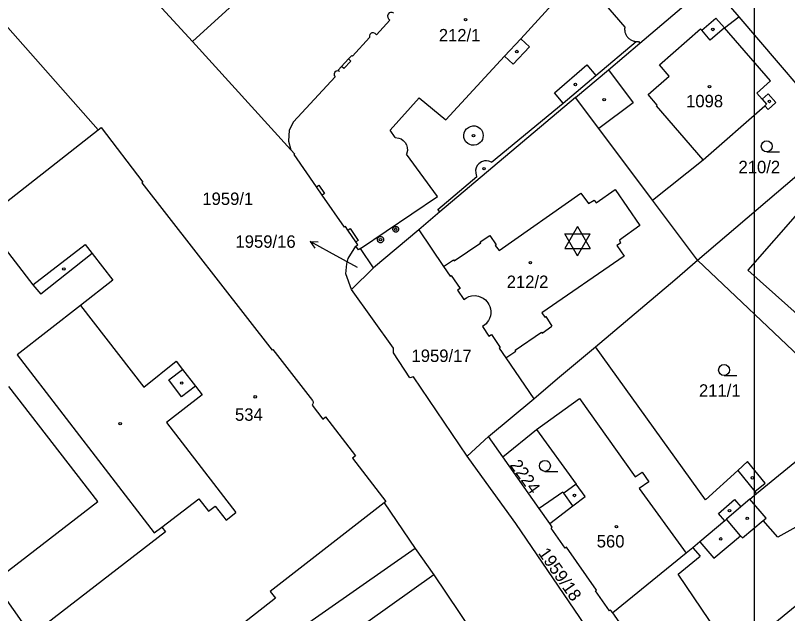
# Model space of a CAD drawing. Extents: x -679220 to -673243, y -1075091 to -1066557.
# Drawn here: x -676351 to -676245.5, y -1071379.2 to -1071297.5 of the extents above; entities that cross this region are included whole.
import ezdxf

# ---------------------------------------------------------------- set-up
doc = ezdxf.new("R2010")
doc.units = 0
for name, color, linetype in [('Default', 7, 'Continuous'), ('Hranice parcel', 7, 'Continuous'), ('Parcelní čísla', 7, 'Continuous'), ('Pop  PČ popisy', 7, 'Continuous'), ('Vnitřní kresba', 7, 'Continuous'), ('Značky budov', 7, 'Continuous'), ('Značky kultur', 7, 'Continuous')]:
    doc.layers.add(name, color=color, linetype=linetype)

msp = doc.modelspace()

# ---------------------------------------------------------------- linework, layer by layer
at = {"layer": 'Default'}
msp.add_lwpolyline([(-675625, -1071000), (-675625, -1071500), (-676250, -1071500), (-676250, -1071000)], close=True, dxfattribs=at)
at = {"layer": 'Hranice parcel'}
for p, q in [((-676326.79, -1071301.03), (-676313.58, -1071288.92)), ((-676256.05, -1071293.08), (-676252.13, -1071297.67)), ((-676339.67, -1071313.14), (-676353.45, -1071297.56)), ((-676313.33, -1071315.83), (-676326.79, -1071301.03)), ((-676257.8, -1071330.95), (-676238.01, -1071314.08)), ((-676257.8, -1071330.95), (-676263.94, -1071322.73)), ((-676295.87, -1071326.78), (-676302.05, -1071332)), ((-676236.03, -1071351.55), (-676257.8, -1071330.95)), ((-676305.07, -1071334.94), (-676302.05, -1071332)), ((-676286.34, -1071355.06), (-676280.16, -1071349.87)), ((-676249.7, -1071362.83), (-676236.03, -1071351.55)), ((-676289.25, -1071357.74), (-676286.34, -1071355.06)), ((-676284.39, -1071357.83), (-676286.34, -1071355.06)), ((-676279.41, -1071364.89), (-676284.39, -1071357.83)), ((-676250.62, -1071363.6), (-676249.7, -1071362.83)), ((-676296.35, -1071370.33), (-676293.8, -1071373.96)), ((-676353.97, -1071374.9), (-676339.67, -1071395.17)), ((-676293.8, -1071373.96), (-676286.33, -1071385.04)), ((-676260.75, -1071391.57), (-676243.45, -1071377.39))]:
    msp.add_line(p, q, dxfattribs=at)
for points in [[(-676326.79, -1071301.03), (-676336.76, -1071290.16), (-676336.59, -1071290.02), (-676339.11, -1071287.29)], [(-676274.43, -1071308.69), (-676269.96, -1071304.91), (-676265.64, -1071301.25), (-676256.05, -1071293.08)], [(-676299.99, -1071297.94), (-676299.81, -1071298.11), (-676301.66, -1071300.13), (-676301.84, -1071299.96)], [(-676299.28, -1071297.18), (-676299.48, -1071297.08), (-676299.71, -1071297.07), (-676299.89, -1071297.14), (-676300.06, -1071297.3), (-676300.13, -1071297.52), (-676300.11, -1071297.75), (-676299.99, -1071297.94)], [(-676263.94, -1071322.73), (-676256.99, -1071317.2), (-676248.56, -1071309.83), (-676248.11, -1071310.33), (-676247.06, -1071309.38), (-676248.13, -1071308.18), (-676248.96, -1071308.93), (-676249.69, -1071308.12), (-676247.81, -1071306.43), (-676254.08, -1071299.18), (-676252.13, -1071297.67)], [(-676252.13, -1071297.67), (-676238.43, -1071313.71), (-676238.01, -1071314.08)], [(-676301.84, -1071299.96), (-676302.04, -1071299.86), (-676302.26, -1071299.87), (-676302.38, -1071299.92), (-676302.54, -1071300.07), (-676302.62, -1071300.27), (-676302.6, -1071300.49)], [(-676302.6, -1071300.49), (-676304.92, -1071303.03), (-676305.01, -1071302.95), (-676305.46, -1071303.43), (-676306.41, -1071304.46), (-676306.88, -1071304.97), (-676306.71, -1071305.13)], [(-676306.71, -1071305.13), (-676306.92, -1071305.07), (-676307.13, -1071305.11), (-676307.15, -1071305.11), (-676307.32, -1071305.25), (-676307.41, -1071305.45), (-676307.41, -1071305.67), (-676307.3, -1071305.86)], [(-676307.3, -1071305.86), (-676312.97, -1071312.01), (-676313.58, -1071313.15), (-676313.68, -1071314.66), (-676313.33, -1071315.83)], [(-676274.43, -1071308.69), (-676292.97, -1071324.33), (-676295.87, -1071326.78)], [(-676263.94, -1071322.73), (-676271.27, -1071312.92), (-676274.43, -1071308.69)], [(-676364.28, -1071332.26), (-676360.06, -1071329.13), (-676355.42, -1071325.48), (-676339.67, -1071313.14)], [(-676339.67, -1071313.14), (-676339.27, -1071312.79), (-676333.56, -1071320.26), (-676333.69, -1071320.36), (-676315.92, -1071343.23), (-676315.8, -1071343.13), (-676310.37, -1071350.11)], [(-676304.47, -1071329.01), (-676304.2, -1071328.82), (-676304.45, -1071328.45), (-676305.56, -1071326.83), (-676305.89, -1071326.34), (-676306.01, -1071326.43), (-676309.06, -1071322.05), (-676309.84, -1071320.92), (-676312.91, -1071316.51), (-676312.81, -1071316.44), (-676313.33, -1071315.83)], [(-676230.2, -1071335.38), (-676235.59, -1071330.72), (-676237.91, -1071328.68), (-676243.46, -1071323.84), (-676250.91, -1071332.3), (-676237.87, -1071343.92)], [(-676295.87, -1071326.78), (-676292.47, -1071331.78), (-676291.56, -1071333.12), (-676291.43, -1071333.04), (-676290.23, -1071334.81), (-676290.56, -1071335.03), (-676289.7, -1071336.29), (-676289.36, -1071336.06), (-676289.01, -1071335.91), (-676288.66, -1071335.82), (-676288.14, -1071335.78), (-676287.72, -1071335.86), (-676287.39, -1071335.97), (-676287.08, -1071336.12), (-676286.76, -1071336.37), (-676286.57, -1071336.57), (-676286.42, -1071336.76), (-676286.28, -1071336.98), (-676286.15, -1071337.29), (-676286.06, -1071337.6), (-676286.02, -1071337.92), (-676286.03, -1071338.24), (-676286.07, -1071338.53), (-676286.2, -1071338.93), (-676286.33, -1071339.2), (-676286.5, -1071339.43), (-676286.67, -1071339.63), (-676286.85, -1071339.79), (-676287.17, -1071340.01), (-676286.28, -1071341.32), (-676285.95, -1071341.09), (-676284.74, -1071342.87), (-676284.87, -1071342.95), (-676283.97, -1071344.27), (-676280.16, -1071349.87)], [(-676305.07, -1071334.94), (-676305.84, -1071332.8), (-676305.7, -1071331.45), (-676305.53, -1071330.69), (-676304.47, -1071329.01)], [(-676302.05, -1071332), (-676303.84, -1071329.36), (-676304.08, -1071329.53), (-676304.47, -1071329.01)], [(-676271.74, -1071342.76), (-676260.87, -1071333.6), (-676257.8, -1071330.95)], [(-676289.25, -1071357.74), (-676296.59, -1071346.87), (-676297.11, -1071347.04), (-676299.34, -1071343.59), (-676299.32, -1071342.98), (-676305.07, -1071334.94)], [(-676280.16, -1071349.87), (-676276.89, -1071347.12), (-676271.74, -1071342.76)], [(-676249.7, -1071362.83), (-676249.94, -1071362.55), (-676248.53, -1071361.43), (-676250.93, -1071358.46), (-676252.29, -1071359.67), (-676256.68, -1071363.69), (-676271.74, -1071342.76)], [(-676353.97, -1071374.9), (-676339.71, -1071363.91), (-676351.86, -1071348.21)], [(-676310.37, -1071350.11), (-676310.28, -1071350.3), (-676310.28, -1071350.37), (-676310.32, -1071350.57), (-676310.45, -1071350.74)], [(-676310.45, -1071350.74), (-676308.98, -1071352.66), (-676308.59, -1071352.37), (-676304.51, -1071357.69), (-676304.91, -1071358), (-676300.37, -1071363.91), (-676300.61, -1071364.09), (-676296.35, -1071370.33)], [(-676284.39, -1071357.83), (-676279.77, -1071354.09), (-676274.38, -1071361.55), (-676276.06, -1071362.8), (-676276.16, -1071362.65), (-676279.41, -1071364.89)], [(-676264.1, -1071394.37), (-676266.28, -1071390.96), (-676272.38, -1071381.92), (-676282.6, -1071366.94), (-676287.23, -1071360.51), (-676289.25, -1071357.74)], [(-676250.62, -1071363.6), (-676251.86, -1071364.64), (-676253.8, -1071366.36), (-676254.03, -1071366.57), (-676257.45, -1071369.43), (-676258.42, -1071370.24), (-676259.35, -1071371), (-676269.36, -1071379.16)], [(-676238.22, -1071373.02), (-676243.11, -1071366.75), (-676246.82, -1071368.82), (-676248.8, -1071366.5), (-676248.42, -1071366.18), (-676250.62, -1071363.6)], [(-676269.36, -1071379.16), (-676269.65, -1071378.76), (-676269.81, -1071378.87), (-676271.73, -1071376.14), (-676271.57, -1071376.03), (-676275.68, -1071370.18), (-676275.85, -1071370.3), (-676277.78, -1071367.55), (-676277.62, -1071367.43), (-676277.98, -1071366.92), (-676279.41, -1071364.89)], [(-676296.35, -1071370.33), (-676316.64, -1071384.52), (-676319.18, -1071386.29), (-676324.09, -1071389.73)], [(-676293.8, -1071373.96), (-676302.82, -1071380.35), (-676304.08, -1071381.25), (-676300.65, -1071386.11), (-676301.82, -1071388.93), (-676300.43, -1071390.9), (-676298.37, -1071393.79)], [(-676260.75, -1071391.57), (-676262.97, -1071388.23), (-676269.36, -1071379.16)]]:
    msp.add_lwpolyline(points, dxfattribs=at)
at = {"layer": 'Pop  PČ popisy'}
for p, q in [((-676308.08, -1071329.84), (-676310.71, -1071328.39)), ((-676310.71, -1071328.39), (-676309.59, -1071328.43)), ((-676310.71, -1071328.39), (-676310.07, -1071329.31)), ((-676304.23, -1071331.93), (-676308.08, -1071329.84))]:
    msp.add_line(p, q, dxfattribs=at)
at = {"layer": 'Vnitřní kresba'}
for p, q in [((-676275.03, -1071290.56), (-676267.72, -1071299.08)), ((-676281.94, -1071300.67), (-676277.18, -1071295.5)), ((-676257.19, -1071299.5), (-676255.28, -1071297.86)), ((-676255.28, -1071297.86), (-676254.08, -1071299.18)), ((-676262.99, -1071304.21), (-676257.35, -1071299.31)), ((-676257.35, -1071299.31), (-676257.19, -1071299.5)), ((-676256.03, -1071300.85), (-676257.19, -1071299.5)), ((-676254.08, -1071299.18), (-676256.03, -1071300.85)), ((-676284.15, -1071303.06), (-676281.94, -1071300.67)), ((-676281.94, -1071300.67), (-676280.75, -1071301.77)), ((-676271.66, -1071305.7), (-676266.15, -1071301.05)), ((-676266.15, -1071301.05), (-676265.82, -1071301.04)), ((-676265.82, -1071301.04), (-676265.64, -1071301.25)), ((-676280.75, -1071301.77), (-676282.97, -1071304.15)), ((-676292.16, -1071311.76), (-676284.15, -1071303.06)), ((-676282.97, -1071304.15), (-676284.15, -1071303.06)), ((-676305.14, -1071303.73), (-676306.09, -1071304.75)), ((-676305.46, -1071303.43), (-676305.14, -1071303.73)), ((-676277.31, -1071308.05), (-676272.9, -1071304.22)), ((-676272.9, -1071304.22), (-676271.66, -1071305.7)), ((-676261.63, -1071305.77), (-676262.99, -1071304.21)), ((-676306.09, -1071304.75), (-676306.41, -1071304.46)), ((-676269.96, -1071304.91), (-676266.59, -1071309.42)), ((-676276.12, -1071309.46), (-676271.66, -1071305.7)), ((-676264.54, -1071308.3), (-676261.63, -1071305.77)), ((-676276.12, -1071309.46), (-676277.31, -1071308.05)), ((-676263.28, -1071309.76), (-676264.54, -1071308.3)), ((-676299.77, -1071313.16), (-676295.83, -1071308.75)), ((-676295.83, -1071308.75), (-676292.16, -1071311.76)), ((-676285.93, -1071317.53), (-676276.12, -1071309.46)), ((-676266.59, -1071309.42), (-676271.27, -1071312.92)), ((-676248.96, -1071308.93), (-676248.34, -1071309.63)), ((-676263.38, -1071309.85), (-676263.28, -1071309.76)), ((-676256.99, -1071317.2), (-676263.38, -1071309.85)), ((-676248.34, -1071309.63), (-676248.56, -1071309.83)), ((-676289.09, -1071312.78), (-676288.82, -1071312.65)), ((-676288.82, -1071312.65), (-676288.5, -1071312.58)), ((-676288.5, -1071312.58), (-676288.18, -1071312.59)), ((-676288.18, -1071312.59), (-676287.9, -1071312.66)), ((-676287.9, -1071312.66), (-676287.68, -1071312.78)), ((-676299.07, -1071314.17), (-676299.77, -1071313.16)), ((-676289.72, -1071313.84), (-676289.65, -1071313.54)), ((-676289.65, -1071313.54), (-676289.51, -1071313.2)), ((-676289.51, -1071313.2), (-676289.34, -1071312.98)), ((-676289.34, -1071312.98), (-676289.09, -1071312.78)), ((-676287.68, -1071312.78), (-676287.47, -1071312.94)), ((-676287.47, -1071312.94), (-676287.3, -1071313.13)), ((-676287.3, -1071313.13), (-676287.17, -1071313.38)), ((-676287.17, -1071313.38), (-676287.09, -1071313.63)), ((-676287.09, -1071313.63), (-676287.06, -1071313.89)), ((-676299.07, -1071314.17), (-676298.57, -1071314.24)), ((-676298.57, -1071314.24), (-676298.28, -1071314.36)), ((-676298.28, -1071314.36), (-676297.98, -1071314.56)), ((-676297.98, -1071314.56), (-676297.71, -1071314.86)), ((-676289.69, -1071314.16), (-676289.72, -1071313.84)), ((-676289.6, -1071314.46), (-676289.69, -1071314.16)), ((-676289.43, -1071314.74), (-676289.6, -1071314.46)), ((-676289.18, -1071314.98), (-676289.43, -1071314.74)), ((-676287.3, -1071314.67), (-676287.48, -1071314.87)), ((-676287.18, -1071314.46), (-676287.3, -1071314.67)), ((-676287.09, -1071314.18), (-676287.18, -1071314.46)), ((-676287.06, -1071313.89), (-676287.09, -1071314.18)), ((-676297.71, -1071314.86), (-676297.53, -1071315.18)), ((-676297.53, -1071315.18), (-676297.43, -1071315.52)), ((-676297.43, -1071315.52), (-676297.41, -1071315.96)), ((-676288.91, -1071315.13), (-676289.18, -1071314.98)), ((-676288.64, -1071315.21), (-676288.91, -1071315.13)), ((-676288.28, -1071315.23), (-676288.64, -1071315.21)), ((-676287.96, -1071315.16), (-676288.28, -1071315.23)), ((-676287.69, -1071315.03), (-676287.96, -1071315.16)), ((-676287.48, -1071314.87), (-676287.69, -1071315.03)), ((-676297.41, -1071315.96), (-676297.53, -1071316.43)), ((-676293.31, -1071322.23), (-676297.53, -1071316.43)), ((-676287.64, -1071317.75), (-676287.87, -1071318.01)), ((-676287.3, -1071317.49), (-676287.64, -1071317.75)), ((-676286.87, -1071317.36), (-676287.3, -1071317.49)), ((-676286.6, -1071317.34), (-676286.87, -1071317.36)), ((-676286.28, -1071317.38), (-676286.6, -1071317.34)), ((-676285.93, -1071317.53), (-676286.28, -1071317.38)), ((-676288.02, -1071318.31), (-676288.1, -1071318.65)), ((-676288.1, -1071318.65), (-676288.08, -1071318.99)), ((-676288.08, -1071318.99), (-676288.03, -1071319.3)), ((-676287.87, -1071318.01), (-676288.02, -1071318.31)), ((-676293.25, -1071324.01), (-676287.91, -1071319.51)), ((-676288.03, -1071319.3), (-676287.91, -1071319.51)), ((-676309.84, -1071320.92), (-676309.53, -1071320.7)), ((-676309.53, -1071320.7), (-676308.75, -1071321.83)), ((-676308.75, -1071321.83), (-676309.06, -1071322.05)), ((-676284.88, -1071329.62), (-676273.71, -1071321.78)), ((-676273.71, -1071321.78), (-676272.66, -1071323.19)), ((-676271.64, -1071323.09), (-676269.02, -1071321.27)), ((-676269.02, -1071321.27), (-676265.64, -1071326.2)), ((-676303.84, -1071329.36), (-676293.31, -1071322.23)), ((-676272.66, -1071323.19), (-676271.92, -1071322.72)), ((-676271.92, -1071322.72), (-676271.64, -1071323.09)), ((-676292.97, -1071324.33), (-676293.25, -1071324.01)), ((-676355.42, -1071325.48), (-676348.58, -1071334.3)), ((-676265.64, -1071326.2), (-676268.46, -1071328.18)), ((-676305.56, -1071326.83), (-676305.25, -1071326.62)), ((-676305.25, -1071326.62), (-676304.15, -1071328.25)), ((-676304.15, -1071328.25), (-676304.45, -1071328.45)), ((-676291.05, -1071331.01), (-676287.4, -1071328.55)), ((-676287.48, -1071328.43), (-676286.17, -1071327.55)), ((-676287.4, -1071328.55), (-676287.48, -1071328.43)), ((-676286.17, -1071327.55), (-676285.29, -1071328.86)), ((-676268.46, -1071328.18), (-676268.32, -1071328.61)), ((-676348.58, -1071334.3), (-676341.47, -1071328.79)), ((-676341.47, -1071328.79), (-676340.5, -1071330.04)), ((-676285.29, -1071328.86), (-676285.41, -1071328.94)), ((-676285.41, -1071328.94), (-676284.88, -1071329.62)), ((-676268.32, -1071328.61), (-676268.81, -1071328.94)), ((-676268.81, -1071328.94), (-676267.82, -1071330.39)), ((-676340.5, -1071330.04), (-676347.5, -1071335.58)), ((-676340.5, -1071330.04), (-676337.68, -1071333.69)), ((-676267.82, -1071330.39), (-676279.03, -1071338.15)), ((-676292.47, -1071331.78), (-676291.13, -1071330.88)), ((-676291.13, -1071330.88), (-676291.05, -1071331.01)), ((-676337.68, -1071333.69), (-676342.11, -1071337.12)), ((-676348.58, -1071334.3), (-676347.5, -1071335.58)), ((-676342.11, -1071337.12), (-676350.75, -1071343.87)), ((-676342.11, -1071337.12), (-676333.42, -1071348.29)), ((-676279.03, -1071338.15), (-676278.65, -1071338.73)), ((-676278.65, -1071338.73), (-676278.52, -1071338.65)), ((-676278.52, -1071338.65), (-676277.67, -1071339.97)), ((-676279.01, -1071340.89), (-676277.67, -1071339.97)), ((-676282.7, -1071343.23), (-676279.09, -1071340.77)), ((-676279.09, -1071340.77), (-676279.01, -1071340.89)), ((-676282.62, -1071343.36), (-676282.7, -1071343.23)), ((-676350.75, -1071343.87), (-676332, -1071368.21)), ((-676283.97, -1071344.27), (-676282.62, -1071343.36)), ((-676333.42, -1071348.29), (-676329.03, -1071344.76)), ((-676329.03, -1071344.76), (-676328.15, -1071345.86)), ((-676330.02, -1071347.28), (-676328.15, -1071345.86)), ((-676328.15, -1071345.86), (-676326.39, -1071348.17)), ((-676328.27, -1071349.6), (-676330.02, -1071347.28)), ((-676326.39, -1071348.17), (-676328.27, -1071349.6)), ((-676326.39, -1071348.17), (-676325.47, -1071349.36)), ((-676325.47, -1071349.36), (-676330.32, -1071353.12)), ((-676279.77, -1071354.09), (-676273.89, -1071349.85)), ((-676273.89, -1071349.85), (-676266.3, -1071360.54)), ((-676330.32, -1071353.12), (-676320.86, -1071365.44)), ((-676266.3, -1071360.54), (-676265.35, -1071359.9)), ((-676265.35, -1071359.9), (-676264.42, -1071361.23)), ((-676252.29, -1071359.67), (-676249.94, -1071362.55)), ((-676264.42, -1071361.23), (-676265.73, -1071362.13)), ((-676273.15, -1071363.26), (-676274.38, -1071361.55)), ((-676265.73, -1071362.13), (-676259.35, -1071371)), ((-676274.83, -1071364.52), (-676276.06, -1071362.8)), ((-676274.83, -1071364.52), (-676273.15, -1071363.26)), ((-676330.99, -1071367.44), (-676325.94, -1071363.54)), ((-676325.94, -1071363.54), (-676324.61, -1071365.26)), ((-676300.61, -1071364.09), (-676316.16, -1071376.23)), ((-676254.91, -1071365.58), (-676252.74, -1071363.65)), ((-676252.74, -1071363.65), (-676251.86, -1071364.64)), ((-676324.61, -1071365.26), (-676323.67, -1071364.54)), ((-676323.67, -1071364.54), (-676322.19, -1071366.47)), ((-676322.19, -1071366.47), (-676320.86, -1071365.44)), ((-676277.98, -1071366.92), (-676274.83, -1071364.52)), ((-676254.03, -1071366.57), (-676254.91, -1071365.58)), ((-676251.9, -1071368.6), (-676253.8, -1071366.36)), ((-676251.63, -1071368.91), (-676248.8, -1071366.5)), ((-676332, -1071368.21), (-676330.99, -1071367.44)), ((-676330.99, -1071367.44), (-676330.49, -1071368.09)), ((-676330.49, -1071368.09), (-676346.67, -1071380.62)), ((-676255.53, -1071371.69), (-676251.9, -1071368.6)), ((-676251.9, -1071368.6), (-676251.63, -1071368.91)), ((-676257.45, -1071369.43), (-676255.53, -1071371.69)), ((-676258.42, -1071370.24), (-676257.43, -1071371.38)), ((-676260.41, -1071373.87), (-676257.43, -1071371.38)), ((-676254.91, -1071382), (-676260.41, -1071373.87)), ((-676316.16, -1071376.23), (-676315.45, -1071377.14)), ((-676315.45, -1071377.14), (-676326.35, -1071385.64))]:
    msp.add_line(p, q, dxfattribs=at)
for points in [[(-676267.72, -1071299.08), (-676267.73, -1071299.19), (-676267.74, -1071299.31), (-676267.74, -1071299.42), (-676267.73, -1071299.53), (-676267.71, -1071299.64), (-676267.69, -1071299.75), (-676267.66, -1071299.86), (-676267.62, -1071299.97), (-676267.58, -1071300.07), (-676267.52, -1071300.17), (-676267.47, -1071300.27), (-676267.4, -1071300.36), (-676267.33, -1071300.45), (-676267.25, -1071300.54), (-676267.17, -1071300.61), (-676267.09, -1071300.69), (-676266.99, -1071300.76), (-676266.9, -1071300.82), (-676266.8, -1071300.87), (-676266.7, -1071300.92), (-676266.59, -1071300.96), (-676266.48, -1071300.99), (-676266.37, -1071301.02), (-676266.26, -1071301.04), (-676266.15, -1071301.05)], [(-676298.93, -1071327.09), (-676298.98, -1071327.1), (-676299.04, -1071327.1), (-676299.09, -1071327.09), (-676299.14, -1071327.07), (-676299.19, -1071327.05), (-676299.23, -1071327.03), (-676299.28, -1071326.99), (-676299.31, -1071326.95), (-676299.34, -1071326.91), (-676299.37, -1071326.86), (-676299.39, -1071326.81), (-676299.4, -1071326.76), (-676299.4, -1071326.71), (-676299.4, -1071326.65), (-676299.39, -1071326.6), (-676299.37, -1071326.55), (-676299.34, -1071326.5), (-676299.31, -1071326.46), (-676299.28, -1071326.42), (-676299.23, -1071326.39), (-676299.19, -1071326.36)], [(-676299.19, -1071326.36), (-676299.14, -1071326.34), (-676299.09, -1071326.32), (-676299.03, -1071326.32), (-676298.98, -1071326.32), (-676298.92, -1071326.33), (-676298.87, -1071326.35), (-676298.82, -1071326.37), (-676298.77, -1071326.4), (-676298.73, -1071326.44), (-676298.7, -1071326.48), (-676298.67, -1071326.53), (-676298.65, -1071326.58), (-676298.63, -1071326.63), (-676298.62, -1071326.69), (-676298.62, -1071326.74), (-676298.63, -1071326.8), (-676298.65, -1071326.85), (-676298.67, -1071326.9), (-676298.7, -1071326.94), (-676298.74, -1071326.99), (-676298.78, -1071327.02), (-676298.83, -1071327.05), (-676298.88, -1071327.07), (-676298.93, -1071327.09)], [(-676300.9, -1071328.51), (-676300.95, -1071328.53), (-676301.01, -1071328.55), (-676301.06, -1071328.55), (-676301.12, -1071328.55), (-676301.17, -1071328.55), (-676301.23, -1071328.53), (-676301.28, -1071328.51), (-676301.33, -1071328.48), (-676301.37, -1071328.45), (-676301.41, -1071328.41), (-676301.45, -1071328.36), (-676301.47, -1071328.31), (-676301.49, -1071328.26), (-676301.51, -1071328.21), (-676301.51, -1071328.15), (-676301.51, -1071328.09), (-676301.51, -1071328.04), (-676301.49, -1071327.99), (-676301.47, -1071327.93), (-676301.44, -1071327.89), (-676301.4, -1071327.84), (-676301.36, -1071327.8), (-676301.32, -1071327.77), (-676301.27, -1071327.74), (-676301.22, -1071327.72), (-676301.16, -1071327.71)], [(-676301.16, -1071327.71), (-676301.1, -1071327.71), (-676301.05, -1071327.71), (-676300.99, -1071327.72), (-676300.93, -1071327.74), (-676300.88, -1071327.76), (-676300.83, -1071327.79), (-676300.79, -1071327.83), (-676300.75, -1071327.87), (-676300.72, -1071327.92), (-676300.7, -1071327.97), (-676300.68, -1071328.03), (-676300.67, -1071328.08), (-676300.67, -1071328.14), (-676300.67, -1071328.2), (-676300.68, -1071328.25), (-676300.7, -1071328.31), (-676300.73, -1071328.36), (-676300.77, -1071328.4), (-676300.81, -1071328.45), (-676300.85, -1071328.48), (-676300.9, -1071328.51)]]:
    msp.add_lwpolyline(points, dxfattribs=at)
at = {"layer": 'Značky budov'}
for p, q in [((-676274.19, -1071326.34), (-676275.92, -1071329.34)), ((-676274.19, -1071326.34), (-676272.46, -1071329.34)), ((-676274.19, -1071330.34), (-676275.92, -1071327.34)), ((-676275.92, -1071327.34), (-676272.46, -1071327.34)), ((-676274.19, -1071330.34), (-676272.46, -1071327.34)), ((-676275.92, -1071329.34), (-676272.46, -1071329.34))]:
    msp.add_line(p, q, dxfattribs=at)
for centre in [(-676289.47, -1071298.06), (-676255.68, -1071299.39), (-676282.46, -1071302.42), (-676274.47, -1071306.93), (-676256.14, -1071307.21), (-676270.54, -1071309), (-676247.96, -1071309.23), (-676288.39, -1071313.91), (-676286.95, -1071318.43), (-676299.02, -1071326.71), (-676301.09, -1071328.13), (-676280.62, -1071331.27), (-676344.37, -1071332.14), (-676328.26, -1071347.73), (-676318.21, -1071349.62), (-676336.67, -1071353.28), (-676250.28, -1071360.68), (-676274.6, -1071363.09), (-676253.4, -1071365.18), (-676250.98, -1071366.22), (-676268.86, -1071367.36), (-676254.61, -1071369.04)]:
    msp.add_circle(centre, 0.175, dxfattribs=at)
at = {"layer": 'Značky kultur'}
for p, q in [((-676248.32, -1071316.12), (-676246.57, -1071316.12)), ((-676254.15, -1071346.7), (-676252.4, -1071346.7)), ((-676278.63, -1071359.8), (-676276.88, -1071359.8))]:
    msp.add_line(p, q, dxfattribs=at)
for centre in [(-676248.32, -1071315.37), (-676254.15, -1071345.95), (-676278.63, -1071359.05)]:
    msp.add_circle(centre, 0.75, dxfattribs=at)

# ---------------------------------------------------------------- texts
at = {"layer": 'Parcelní čísla'}
for s, p in [('212/1', (-676293.13, -1071301.03)), ('1098', (-676259.34, -1071310.04)), ('210/2', (-676252.18, -1071319.05)), ('1959/1', (-676325.44, -1071323.39)), ('1959/16', (-676320.91, -1071329.24)), ('212/2', (-676283.85, -1071334.74)), ('1959/17', (-676296.86, -1071344.85)), ('211/1', (-676257.58, -1071349.6)), ('534', (-676320.98, -1071352.89)), ('560', (-676271.55, -1071370.21))]:
    msp.add_text(s, height=1.7, dxfattribs=at).set_placement(p)
for s, rotation, p in [('2224', 306, (-676283.49, -1071358.95)), ('1959/18', 305, (-676279.62, -1071370.98))]:
    msp.add_text(s, height=1.7, rotation=rotation, dxfattribs=at).set_placement(p)

doc.saveas('drawing.dxf')
